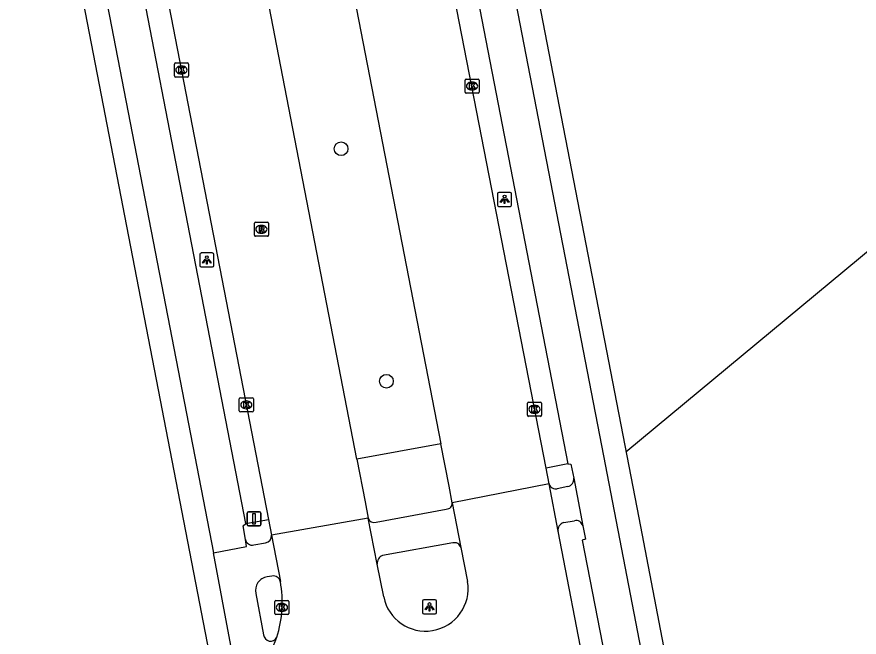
# Model space of a CAD drawing. Extents: x 156141 to 158132, y 385651 to 388399.
# Drawn here: x 156786 to 156845.9, y 386795.6 to 386839.7 of the extents above; entities that cross this region are included whole.
import ezdxf

# ---------------------------------------------------------------- set-up
doc = ezdxf.new("R2010")
doc.units = 0
for name, color, linetype in [('IMGEO_Boom', 7, 'Continuous'), ('IMGEO_Fietspad_gesloten', 7, 'Continuous'), ('IMGEO_Fietspad_open', 7, 'Continuous'), ('IMGEO_Hek', 7, 'Continuous'), ('IMGEO_Kolk', 7, 'Continuous'), ('IMGEO_Lichtpunt', 7, 'Continuous'), ('IMGEO_Rijbaan_lokaal_gesloten', 7, 'Continuous'), ('IMGEO_Rioolput', 7, 'Continuous'), ('IMGEO_Verkeersbordpaal', 7, 'Continuous'), ('IMGEO_Voetpad_open', 7, 'Continuous')]:
    doc.layers.add(name, color=color, linetype=linetype)

msp = doc.modelspace()

# ---------------------------------------------------------------- linework, layer by layer
at = {"layer": 'IMGEO_Boom'}
for centre in [(156809.083, 386830.35), (156812.312, 386813.803)]:
    msp.add_circle(centre, 0.489, dxfattribs=at)
at = {"layer": 'IMGEO_Fietspad_gesloten'}
for points in [[(156831.327, 386790.024), (156827.767, 386808.488), (156814.851, 386875.299)], [(156812.389, 386874.233), (156825.217, 386807.909)], [(156802.323, 386803.676), (156790.238, 386866.122)], [(156787.566, 386865.893), (156800.014, 386801.586)], [(156825.217, 386807.909), (156825.43, 386807.901), (156825.634, 386806.897)], [(156825.634, 386806.897), (156826.277, 386803.502)], [(156802.289, 386802.533), (156802.117, 386803.516), (156802.323, 386803.676)], [(156826.277, 386803.502), (156826.472, 386802.55), (156826.249, 386802.491), (156828.033, 386793.229)], [(156800.014, 386801.586), (156802.367, 386802.045), (156802.289, 386802.533)]]:
    msp.add_lwpolyline(points, dxfattribs=at)
at = {"layer": 'IMGEO_Fietspad_open'}
for points in [[(156825.222, 386806.303), (156824.47, 386806.146)], [(156811.578, 386803.762), (156816.572, 386804.699)], [(156824.916, 386803.734), (156825.686, 386803.865)], [(156802.873, 386802.146), (156803.719, 386802.306)], [(156817.044, 386802.287), (156812.039, 386801.385)], [(156801.763, 386791.359), (156801.853, 386791.693), (156800.014, 386801.586)], [(156804.166, 386799.931), (156803.829, 386799.874)], [(156803.013, 386798.697), (156803.578, 386795.754)]]:
    msp.add_lwpolyline(points, dxfattribs=at)
for centre, radius, start, end in [((156825.105, 386806.824), 0.534, 282.658, 7.85144), ((156824.358, 386806.613), 0.481, 193.28507, 283.4889), ((156816.575, 386805.125), 0.426, 269.63301, 3.49144), ((156811.443, 386804.192), 0.45, 198.34337, 287.39039), ((156825.063, 386803.204), 0.55, 105.53297, 188.09475), ((156825.814, 386803.411), 0.472, 11.11716, 105.76525), ((156802.762, 386802.613), 0.48, 189.59615, 283.34127), ((156803.65, 386802.783), 0.482, 278.16752, 7.10894), ((156817.17, 386801.862), 0.443, 14.64559, 106.51155), ((156812.199, 386800.868), 0.541, 107.24371, 189.78306), ((156803.979, 386798.899), 0.987, 98.73297, 191.80082), ((156804.266, 386799.427), 0.513, 12.77676, 101.26267), ((156804.067, 386795.787), 0.49, 183.8395, 334.91377)]:
    msp.add_arc(centre, radius, start, end, dxfattribs=at)
at = {"layer": 'IMGEO_Hek'}
msp.add_lwpolyline([(156829.353, 386808.771), (156970.38, 386925.898), (156977.118, 386917.723)], dxfattribs=at)
at = {"layer": 'IMGEO_Kolk'}
for p, q in [((156797.231, 386835.534), (156797.231, 386836.386)), ((156797.306, 386836.46), (156798.158, 386836.46)), ((156797.719, 386836.24), (156797.744, 386836.24)), ((156798.232, 386836.386), (156798.232, 386835.534)), ((156798.158, 386835.46), (156797.306, 386835.46)), ((156797.742, 386835.68), (156797.717, 386835.68)), ((156817.903, 386834.391), (156817.903, 386835.243)), ((156817.978, 386835.317), (156818.83, 386835.317)), ((156818.391, 386835.097), (156818.416, 386835.097)), ((156818.904, 386835.243), (156818.904, 386834.391)), ((156818.83, 386834.317), (156817.978, 386834.317)), ((156818.414, 386834.537), (156818.389, 386834.537)), ((156801.846, 386811.694), (156801.846, 386812.546)), ((156801.921, 386812.62), (156802.773, 386812.62)), ((156802.334, 386812.4), (156802.359, 386812.4)), ((156802.847, 386812.546), (156802.847, 386811.694)), ((156822.344, 386811.376), (156822.344, 386812.228)), ((156822.419, 386812.302), (156823.271, 386812.302)), ((156822.832, 386812.082), (156822.857, 386812.082)), ((156823.345, 386812.228), (156823.345, 386811.376)), ((156802.773, 386811.62), (156801.921, 386811.62)), ((156802.357, 386811.84), (156802.332, 386811.84)), ((156822.855, 386811.522), (156822.83, 386811.522)), ((156823.271, 386811.302), (156822.419, 386811.302)), ((156804.376, 386797.273), (156804.376, 386798.125)), ((156804.451, 386798.199), (156805.303, 386798.199)), ((156804.864, 386797.979), (156804.889, 386797.979)), ((156805.377, 386798.125), (156805.377, 386797.273)), ((156805.303, 386797.199), (156804.451, 386797.199)), ((156804.887, 386797.419), (156804.862, 386797.419))]:
    msp.add_line(p, q, dxfattribs=at)
for points in [[(156797.231, 386835.534), (156797.231, 386836.386)], [(156797.306, 386836.46), (156798.158, 386836.46)], [(156797.552, 386836.16), (156797.675, 386836.16), (156797.675, 386836.009), (156797.805, 386836.16), (156797.969, 386836.16), (156797.823, 386836.009), (156797.976, 386835.76), (156797.824, 386835.76), (156797.739, 386835.924), (156797.675, 386835.857), (156797.675, 386835.76), (156797.552, 386835.76), (156797.552, 386836.16)], [(156798.232, 386836.386), (156798.232, 386835.534)], [(156798.158, 386835.46), (156797.306, 386835.46)], [(156817.903, 386834.391), (156817.903, 386835.243)], [(156817.978, 386835.317), (156818.83, 386835.317)], [(156818.224, 386835.017), (156818.347, 386835.017), (156818.347, 386834.866), (156818.477, 386835.017), (156818.641, 386835.017), (156818.495, 386834.866), (156818.648, 386834.617), (156818.496, 386834.617), (156818.411, 386834.781), (156818.347, 386834.714), (156818.347, 386834.617), (156818.224, 386834.617), (156818.224, 386835.017)], [(156818.904, 386835.243), (156818.904, 386834.391)], [(156818.83, 386834.317), (156817.978, 386834.317)], [(156801.846, 386811.694), (156801.846, 386812.546)], [(156801.921, 386812.62), (156802.773, 386812.62)], [(156802.167, 386812.32), (156802.29, 386812.32), (156802.29, 386812.169), (156802.42, 386812.32), (156802.584, 386812.32), (156802.438, 386812.169), (156802.591, 386811.92), (156802.439, 386811.92), (156802.354, 386812.084), (156802.29, 386812.017), (156802.29, 386811.92), (156802.167, 386811.92), (156802.167, 386812.32)], [(156802.847, 386812.546), (156802.847, 386811.694)], [(156822.344, 386811.376), (156822.344, 386812.228)], [(156822.419, 386812.302), (156823.271, 386812.302)], [(156823.345, 386812.228), (156823.345, 386811.376)], [(156802.773, 386811.62), (156801.921, 386811.62)], [(156822.665, 386812.002), (156822.788, 386812.002), (156822.788, 386811.851), (156822.918, 386812.002), (156823.082, 386812.002), (156822.936, 386811.851), (156823.089, 386811.602), (156822.937, 386811.602), (156822.852, 386811.766), (156822.788, 386811.699), (156822.788, 386811.602), (156822.665, 386811.602), (156822.665, 386812.002)], [(156823.271, 386811.302), (156822.419, 386811.302)], [(156804.376, 386797.273), (156804.376, 386798.125)], [(156804.451, 386798.199), (156805.303, 386798.199)], [(156804.697, 386797.899), (156804.82, 386797.899), (156804.82, 386797.748), (156804.95, 386797.899), (156805.114, 386797.899), (156804.968, 386797.748), (156805.121, 386797.499), (156804.969, 386797.499), (156804.884, 386797.663), (156804.82, 386797.596), (156804.82, 386797.499), (156804.697, 386797.499), (156804.697, 386797.899)], [(156805.377, 386798.125), (156805.377, 386797.273)], [(156805.303, 386797.199), (156804.451, 386797.199)]]:
    msp.add_lwpolyline(points, dxfattribs=at)
for centre, start, end in [((156797.308, 386836.384), 91.55205, 178.44795), ((156797.308, 386836.384), 91.55205, 178.44795), ((156798.156, 386836.384), 1.55205, 88.44795), ((156798.156, 386836.384), 1.55205, 88.44795), ((156797.308, 386835.536), 181.55205, 268.44795), ((156797.308, 386835.536), 181.55205, 268.44795), ((156798.156, 386835.536), 271.55205, 358.44795), ((156798.156, 386835.536), 271.55205, 358.44795), ((156817.98, 386835.241), 91.55205, 178.44795), ((156817.98, 386835.241), 91.55205, 178.44795), ((156818.828, 386835.241), 1.55205, 88.44795), ((156818.828, 386835.241), 1.55205, 88.44795), ((156817.98, 386834.393), 181.55205, 268.44795), ((156817.98, 386834.393), 181.55205, 268.44795), ((156818.828, 386834.393), 271.55205, 358.44795), ((156818.828, 386834.393), 271.55205, 358.44795), ((156801.923, 386812.544), 91.55205, 178.44795), ((156801.923, 386812.544), 91.55205, 178.44795), ((156802.771, 386812.544), 1.55205, 88.44795), ((156802.771, 386812.544), 1.55205, 88.44795), ((156822.421, 386812.226), 91.55205, 178.44795), ((156822.421, 386812.226), 91.55205, 178.44795), ((156823.269, 386812.226), 1.55205, 88.44795), ((156823.269, 386812.226), 1.55205, 88.44795), ((156801.923, 386811.696), 181.55205, 268.44795), ((156801.923, 386811.696), 181.55205, 268.44795), ((156802.771, 386811.696), 271.55205, 358.44795), ((156802.771, 386811.696), 271.55205, 358.44795), ((156822.421, 386811.378), 181.55205, 268.44795), ((156822.421, 386811.378), 181.55205, 268.44795), ((156823.269, 386811.378), 271.55205, 358.44795), ((156823.269, 386811.378), 271.55205, 358.44795), ((156804.453, 386798.123), 91.55205, 178.44795), ((156804.453, 386798.123), 91.55205, 178.44795), ((156805.301, 386798.123), 1.55205, 88.44795), ((156805.301, 386798.123), 1.55205, 88.44795), ((156804.453, 386797.275), 181.55205, 268.44795), ((156804.453, 386797.275), 181.55205, 268.44795), ((156805.301, 386797.275), 271.55205, 358.44795), ((156805.301, 386797.275), 271.55205, 358.44795)]:
    msp.add_arc(centre, 0.0765, start, end, dxfattribs=at)
for centre, major_axis, ratio, start_param, end_param in [((156797.718, 386835.96), (-0.387, 0.002), 0.722429, 4.712389, 7.853982), ((156797.743, 386835.96), (-0.39, 0.002), 0.717154, 1.570796, 4.712389), ((156818.39, 386834.817), (-0.387, 0.002), 0.722429, 4.712389, 7.853982), ((156818.415, 386834.817), (-0.39, 0.002), 0.717154, 1.570796, 4.712389), ((156802.333, 386812.12), (-0.387, 0.002), 0.722429, 4.712389, 7.853982), ((156802.358, 386812.12), (-0.39, 0.002), 0.717154, 1.570796, 4.712389), ((156822.831, 386811.802), (-0.387, 0.002), 0.722429, 4.712389, 7.853982), ((156822.856, 386811.802), (-0.39, 0.002), 0.717154, 1.570796, 4.712389), ((156804.863, 386797.699), (-0.387, 0.002), 0.722429, 4.712389, 7.853982), ((156804.888, 386797.699), (-0.39, 0.002), 0.717154, 1.570796, 4.712389)]:
    msp.add_ellipse(centre, major_axis=major_axis, ratio=ratio, start_param=start_param, end_param=end_param, dxfattribs=at)
at = {"layer": 'IMGEO_Lichtpunt'}
for p, q in [((156820.223, 386827.151), (156820.223, 386826.344)), ((156820.223, 386827.151), (156820.223, 386826.344)), ((156821.125, 386827.246), (156820.317, 386827.246)), ((156821.125, 386827.246), (156820.317, 386827.246)), ((156821.219, 386826.344), (156821.219, 386827.151)), ((156821.219, 386826.344), (156821.219, 386827.151)), ((156820.317, 386826.25), (156821.125, 386826.25)), ((156820.317, 386826.25), (156821.125, 386826.25)), ((156799.041, 386822.836), (156799.041, 386822.029)), ((156799.041, 386822.836), (156799.041, 386822.029)), ((156799.943, 386822.931), (156799.135, 386822.931)), ((156799.943, 386822.931), (156799.135, 386822.931)), ((156800.037, 386822.029), (156800.037, 386822.836)), ((156800.037, 386822.029), (156800.037, 386822.836)), ((156799.135, 386821.935), (156799.943, 386821.935)), ((156799.135, 386821.935), (156799.943, 386821.935)), ((156814.881, 386798.14), (156814.881, 386797.333)), ((156814.881, 386798.14), (156814.881, 386797.333)), ((156815.783, 386798.235), (156814.975, 386798.235)), ((156815.783, 386798.235), (156814.975, 386798.235)), ((156815.877, 386797.333), (156815.877, 386798.14)), ((156815.877, 386797.333), (156815.877, 386798.14)), ((156814.975, 386797.239), (156815.783, 386797.239)), ((156814.975, 386797.239), (156815.783, 386797.239))]:
    msp.add_line(p, q, dxfattribs=at)
for points in [[(156820.597, 386826.815), (156820.636, 386826.787), (156820.448, 386826.525), (156820.41, 386826.552), (156820.597, 386826.815)], [(156820.699, 386826.767), (156820.746, 386826.767), (156820.746, 386826.445), (156820.699, 386826.445), (156820.699, 386826.767)], [(156820.809, 386826.787), (156820.847, 386826.814), (156821.034, 386826.552), (156820.995, 386826.524), (156820.809, 386826.787)], [(156799.415, 386822.5), (156799.454, 386822.472), (156799.266, 386822.21), (156799.228, 386822.237), (156799.415, 386822.5)], [(156799.517, 386822.452), (156799.564, 386822.452), (156799.564, 386822.13), (156799.517, 386822.13), (156799.517, 386822.452)], [(156799.627, 386822.472), (156799.665, 386822.499), (156799.852, 386822.237), (156799.813, 386822.209), (156799.627, 386822.472)], [(156815.255, 386797.804), (156815.294, 386797.776), (156815.106, 386797.514), (156815.068, 386797.541), (156815.255, 386797.804)], [(156815.357, 386797.756), (156815.404, 386797.756), (156815.404, 386797.434), (156815.357, 386797.434), (156815.357, 386797.756)], [(156815.467, 386797.776), (156815.505, 386797.803), (156815.692, 386797.541), (156815.653, 386797.513), (156815.467, 386797.776)]]:
    msp.add_lwpolyline(points, dxfattribs=at)
for centre in [(156820.722, 386826.949), (156799.54, 386822.634), (156815.38, 386797.938)]:
    msp.add_circle(centre, 0.0994, dxfattribs=at)
for centre, start, end in [((156820.317, 386827.151), 90, 180), ((156820.317, 386827.151), 90, 180), ((156821.125, 386827.151), 0, 90), ((156821.125, 386827.151), 0, 90), ((156820.317, 386826.344), 180, 270), ((156820.317, 386826.344), 180, 270), ((156821.125, 386826.344), 270, 0), ((156821.125, 386826.344), 270, 360), ((156799.135, 386822.836), 90, 180), ((156799.135, 386822.836), 90, 180), ((156799.943, 386822.836), 0, 90), ((156799.943, 386822.836), 0, 90), ((156799.135, 386822.029), 180, 270), ((156799.135, 386822.029), 180, 270), ((156799.943, 386822.029), 270, 0), ((156799.943, 386822.029), 270, 360), ((156814.975, 386798.14), 90, 180), ((156814.975, 386798.14), 90, 180), ((156815.783, 386798.14), 0, 90), ((156815.783, 386798.14), 0, 90), ((156814.975, 386797.333), 180, 270), ((156814.975, 386797.333), 180, 270), ((156815.783, 386797.333), 270, 0), ((156815.783, 386797.333), 270, 360)]:
    msp.add_arc(centre, 0.0946, start, end, dxfattribs=at)
at = {"layer": 'IMGEO_Rijbaan_lokaal_gesloten'}
for points in [[(156823.671, 386807.616), (156810.794, 386873.793)], [(156804.032, 386872.006), (156816.188, 386809.335)], [(156810.203, 386808.253), (156798.576, 386868.484)], [(156791.866, 386866.288), (156803.921, 386803.962)], [(156817, 386805.151), (156816.77, 386806.337), (156816.188, 386809.335)], [(156810.203, 386808.253), (156810.792, 386805.205), (156811.016, 386804.05)], [(156823.89, 386806.503), (156823.671, 386807.616)], [(156823.89, 386806.503), (156817, 386805.151)], [(156824.519, 386803.127), (156823.89, 386806.503)], [(156817, 386805.151), (156817.599, 386801.974)], [(156803.921, 386803.962), (156804.129, 386802.843)], [(156811.016, 386804.05), (156804.129, 386802.843)], [(156811.666, 386800.776), (156811.016, 386804.05)], [(156826.49, 386792.922), (156824.519, 386803.127)], [(156804.129, 386802.843), (156804.767, 386799.541)], [(156817.599, 386801.974), (156818.086, 386799.541)], [(156812.117, 386798.444), (156811.666, 386800.776)]]:
    msp.add_lwpolyline(points, dxfattribs=at)
for centre, radius, start, end in [((156796.915, 386798.059), 7.991, 341.91832, 10.68776), ((156815.092, 386799.042), 3.036, 279.48956, 9.45681), ((156815.093, 386799.042), 3.035, 191.36266, 279.46509), ((156794.361, 386799.184), 10.771, 313.40925, 340.44762)]:
    msp.add_arc(centre, radius, start, end, dxfattribs=at)
at = {"layer": 'IMGEO_Rioolput'}
for p, q in [((156802.919, 386824.193), (156802.919, 386825.045)), ((156802.994, 386825.119), (156803.846, 386825.119)), ((156803.407, 386824.899), (156803.432, 386824.899)), ((156803.92, 386825.045), (156803.92, 386824.193)), ((156803.846, 386824.119), (156802.994, 386824.119)), ((156803.43, 386824.339), (156803.405, 386824.339))]:
    msp.add_line(p, q, dxfattribs=at)
for points in [[(156802.919, 386824.193), (156802.919, 386825.045)], [(156802.994, 386825.119), (156803.846, 386825.119)], [(156803.508, 386824.817), (156803.256, 386824.819), (156803.256, 386824.419)], [(156803.434, 386824.738), (156803.38, 386824.738), (156803.38, 386824.657)], [(156803.38, 386824.657), (156803.432, 386824.657)], [(156803.92, 386825.045), (156803.92, 386824.193)], [(156803.846, 386824.119), (156802.994, 386824.119)], [(156803.256, 386824.419), (156803.38, 386824.419), (156803.38, 386824.581), (156803.391, 386824.581)], [(156803.438, 386824.552), (156803.509, 386824.419), (156803.649, 386824.419), (156803.584, 386824.545)]]:
    msp.add_lwpolyline(points, dxfattribs=at)
for centre, radius, start, end in [((156802.996, 386825.043), 0.0765, 91.55205, 178.44795), ((156802.996, 386825.043), 0.0765, 91.55205, 178.44795), ((156803.416, 386824.846), 0.19, 274.7715, 282.96867), ((156803.44, 386824.642), 0.0964, 77.00612, 93.18647), ((156803.454, 386824.699), 0.0378, 276.66336, 79.67722), ((156803.507, 386824.707), 0.109, 350.36119, 89.41601), ((156803.505, 386824.707), 0.112, 277.58423, 350.98172), ((156803.844, 386825.043), 0.0765, 1.55205, 88.44795), ((156803.844, 386825.043), 0.0765, 1.55205, 88.44795), ((156802.996, 386824.195), 0.0765, 181.55205, 268.44795), ((156802.996, 386824.195), 0.0765, 181.55205, 268.44795), ((156803.39, 386824.528), 0.0533, 26.02933, 88.69889), ((156803.489, 386824.492), 0.108, 29.51342, 73.79051), ((156803.844, 386824.195), 0.0765, 271.55205, 358.44795), ((156803.844, 386824.195), 0.0765, 271.55205, 358.44795)]:
    msp.add_arc(centre, radius, start, end, dxfattribs=at)
for centre, major_axis, ratio, start_param, end_param in [((156803.406, 386824.619), (-0.387, 0.002), 0.722429, 4.712389, 7.853982), ((156803.431, 386824.619), (-0.39, 0.002), 0.717154, 1.570796, 4.712389)]:
    msp.add_ellipse(centre, major_axis=major_axis, ratio=ratio, start_param=start_param, end_param=end_param, dxfattribs=at)
at = {"layer": 'IMGEO_Verkeersbordpaal'}
for p, q in [((156802.399, 386803.608), (156802.399, 386804.408)), ((156802.399, 386804.408), (156802.399, 386803.608)), ((156802.499, 386804.508), (156803.289, 386804.508)), ((156803.289, 386804.508), (156802.499, 386804.508)), ((156803.389, 386804.408), (156803.389, 386803.608)), ((156803.389, 386803.608), (156803.389, 386804.408)), ((156803.289, 386803.508), (156802.499, 386803.508)), ((156802.499, 386803.508), (156803.289, 386803.508))]:
    msp.add_line(p, q, dxfattribs=at)
msp.add_lwpolyline([(156802.819, 386804.383), (156802.969, 386804.383), (156802.969, 386803.633), (156802.819, 386803.633), (156802.819, 386804.383)], dxfattribs=at)
for centre, start, end in [((156802.499, 386804.408), 90, 180), ((156802.499, 386804.408), 90, 180), ((156803.289, 386804.408), 0, 90), ((156803.289, 386804.408), 360, 90), ((156802.499, 386803.608), 180, 270), ((156802.499, 386803.608), 180, 270), ((156803.289, 386803.608), 270, 0), ((156803.289, 386803.608), 270, 0)]:
    msp.add_arc(centre, 0.1, start, end, dxfattribs=at)
at = {"layer": 'IMGEO_Voetpad_open'}
for points in [[(156816.275, 386876.382), (156829.265, 386809.226), (156830.26, 386804.068), (156832.909, 386790.329)], [(156799.862, 386793.67), (156786.023, 386865.361)], [(156816.188, 386809.335), (156810.203, 386808.253)], [(156825.217, 386807.909), (156823.671, 386807.616)], [(156802.323, 386803.676), (156803.921, 386803.962)]]:
    msp.add_lwpolyline(points, dxfattribs=at)

doc.saveas('drawing.dxf')
